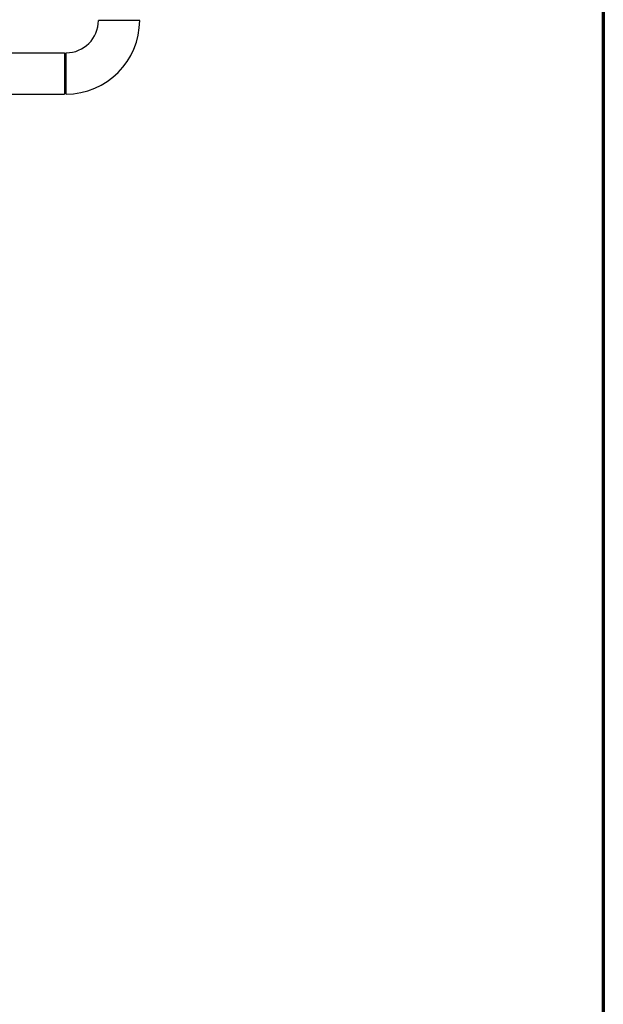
# Model space of a CAD drawing. Header units: inches. Extents: x 24 to 1128, y -74 to 748.
# Tile 442 of 557: x 1078 to 1128, y 125 to 209. Entities that reach past the tile are written whole.
import ezdxf

# ---------------------------------------------------------------- set-up
doc = ezdxf.new("R2010")
doc.units = ezdxf.units.IN
doc.header["$LTSCALE"] = 32
doc.header["$MEASUREMENT"] = 0
doc.layers.add('Border (ANSI)', color=7, linetype='Continuous', lineweight=70)
doc.layers.add('Visible (ANSI)', color=7, linetype='Continuous', lineweight=30)

# ---------------------------------------------------------------- blocks, each defined once
blk = doc.blocks.new('Borders SUPERIOR BORDER')
at = {"layer": 'Border (ANSI)'}
blk.add_line((35.25, 23.375), (35.25, 0.625), dxfattribs=at)

msp = doc.modelspace()

# ---------------------------------------------------------------- linework, layer by layer
at = {"layer": 'Visible (ANSI)'}
for p, q in [((1088.64004, 208.86166), (1085.14004, 208.86166)), ((1072.77004, 206.11166), (1082.26504, 206.11166)), ((1082.26504, 206.11166), (1082.26504, 202.61166)), ((1082.39004, 202.61166), (1082.39004, 206.11166)), ((1072.77004, 202.61166), (1082.26504, 202.61166))]:
    msp.add_line(p, q, dxfattribs=at)
for radius in [6.25, 2.75]:
    msp.add_arc((1082.39004, 208.86166), radius, 270, 0, dxfattribs=at)

# ---------------------------------------------------------------- block references
at = {"xscale": 32, "yscale": 32, "zscale": 32}
msp.add_blockref('Borders SUPERIOR BORDER', (0, 0), dxfattribs=at)

doc.saveas('drawing.dxf')
